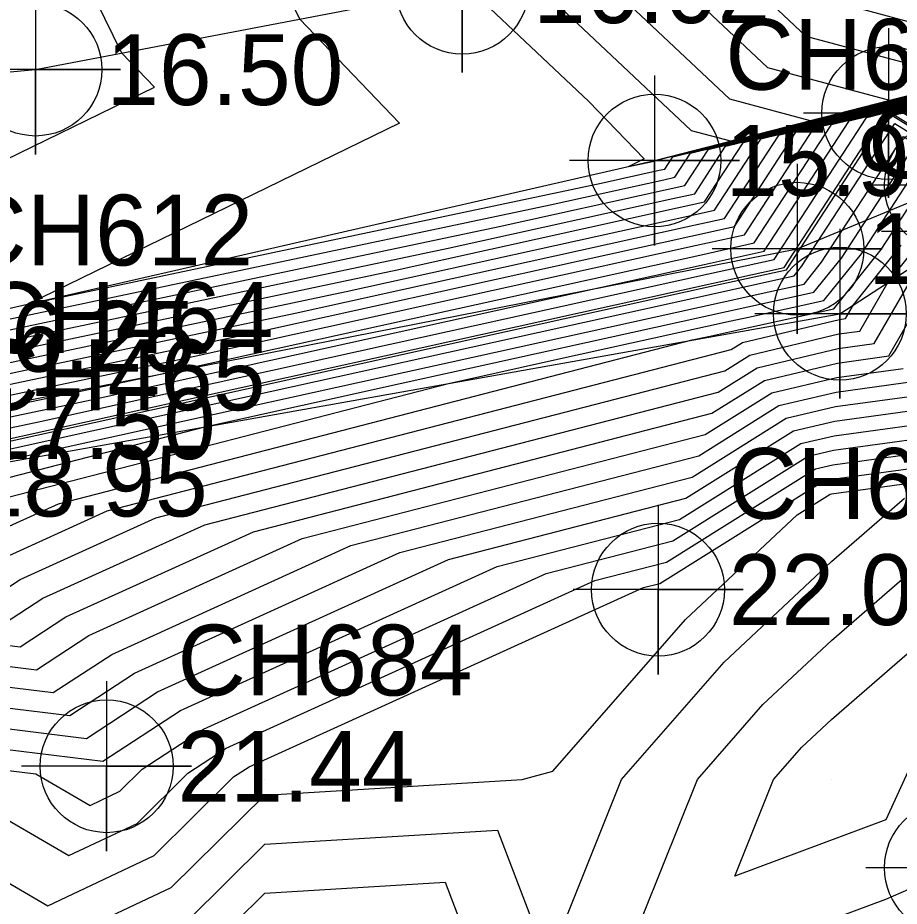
# Model space of a CAD drawing. Extents: x 2531902 to 2533249, y 715219 to 716099.
# Drawn here: x 2532801.29 to 2532832.39, y 715605.53 to 715636.9 of the extents above; entities that cross this region are included whole.
import ezdxf

# ---------------------------------------------------------------- set-up
doc = ezdxf.new("R2010")
doc.units = 0
for name, color, linetype in [('DTM Contours Major', 7, 'Continuous'), ('DTM Contours Minor', 7, 'Continuous'), ('Exist DTM Breakline', 7, 'Continuous'), ('Exist DTM Breakline Cogo Elevation', 7, 'Continuous'), ('Exist DTM Breakline Cogo Number', 7, 'Continuous'), ('Exist DTM Breakline Cogo Point CELL', 7, 'Continuous'), ('Exist DTM Breakline Underwater', 7, 'Continuous'), ('Exist DTM Breakline Underwater Cogo Elevation', 7, 'Continuous'), ('Exist DTM Breakline Underwater Cogo Number', 7, 'Continuous'), ('Exist DTM Breakline Underwater Cogo Point CELL', 7, 'Continuous'), ('Exist DTM Drainline', 7, 'Continuous'), ('Exist DTM Drainline Cogo Elevation', 7, 'Continuous'), ('Exist DTM Drainline Cogo Point CELL', 7, 'Continuous'), ('Exist DTM QL2 LIDAR Elevation Point', 7, 'Continuous'), ('Exist DTM Regular Point CELL', 7, 'Continuous'), ('Exist DTM Regular Point Cogo Elevation', 7, 'Continuous'), ('Exist DTM Regular Point Cogo Number', 7, 'Continuous'), ('Exist DTM Spot Elevation CELL', 7, 'Continuous'), ('Exist Hydro Stream or Body of Water', 7, 'Continuous'), ('Scratch_Level_2', 7, 'Continuous')]:
    doc.layers.add(name, color=color, linetype=linetype)

msp = doc.modelspace()

# ---------------------------------------------------------------- linework, layer by layer
at = {"layer": 'DTM Contours Major'}
for points in [[(2532855.566, 715634.305), (2532855.158, 715634.439), (2532837.18, 715635.559), (2532830.448, 715637.364), (2532826.67, 715640.927), (2532836.514, 715650.634), (2532837.135, 715650.81), (2532837.488, 715650.986), (2532840.375, 715651.464), (2532863.059, 715654.408), (2532864.695, 715654.979), (2532865.513, 715654.044), (2532865.707, 715653.974), (2532865.9, 715653.922), (2532866.279, 715653.697), (2532868.222, 715652.794), (2532871.592, 715651.227), (2532884.768, 715642.07), (2532887.226, 715640.345)], [(2532817.128, 715638.01), (2532821.44, 715633.942), (2532823.39, 715631.913), (2532822.855, 715631.652), (2532823.68, 715631.826), (2532823.763, 715631.845), (2532823.772, 715631.846), (2532823.783, 715631.864), (2532823.783, 715631.864), (2532835.752, 715634.822), (2532835.755, 715634.82), (2532836.696, 715634.236), (2532839.231, 715634.075), (2532839.687, 715634.047), (2532853.186, 715633.24), (2532854.851, 715632.85), (2532855.116, 715632.593), (2532856.394, 715632.04), (2532875.724, 715623.687), (2532877.133, 715623.117), (2532877.381, 715623.013)], [(2532780.658, 715624.297), (2532785.254, 715624.315), (2532796.252, 715624.232), (2532796.808, 715624.228), (2532797.67, 715624.41), (2532814.677, 715628), (2532824.557, 715630.182), (2532825.526, 715630.396), (2532826.886, 715632.485), (2532826.893, 715632.496), (2532834.338, 715634.336), (2532834.344, 715634.332), (2532836.264, 715633.141), (2532841.438, 715632.811), (2532842.37, 715632.755), (2532850.775, 715632.253), (2532854.159, 715631.46), (2532854.698, 715630.937), (2532857.296, 715629.814), (2532869.332, 715624.613), (2532876.125, 715621.862)], [(2532779.8, 715622.335), (2532791.34, 715622.379), (2532795.673, 715622.346), (2532796.969, 715622.337), (2532798.973, 715622.76), (2532805.673, 715624.174), (2532825.351, 715628.52), (2532827.279, 715628.946), (2532829.988, 715633.107), (2532830.002, 715633.128), (2532832.925, 715633.85), (2532832.934, 715633.844), (2532835.832, 715632.046), (2532843.646, 715631.547), (2532845.053, 715631.463), (2532848.364, 715631.265), (2532853.468, 715630.069), (2532854.281, 715629.281), (2532858.198, 715627.588), (2532862.939, 715625.539), (2532874.082, 715621.026)], [(2532799.281, 715620.925), (2532809.342, 715623.147), (2532826.144, 715626.858), (2532827.791, 715627.222), (2532829.033, 715627.496), (2532829.65, 715628.266), (2532832.541, 715632.706), (2532835.401, 715630.951), (2532843.083, 715630.461), (2532845.853, 715630.284), (2532845.953, 715630.278), (2532848.654, 715629.645), (2532851.949, 715628.873)], [(2532800.195, 715616.299), (2532801.367, 715617.066), (2532806.16, 715619.245), (2532826.233, 715624.435), (2532827.118, 715624.988), (2532830.265, 715625.734), (2532831.006, 715625.836), (2532831.995, 715627.553), (2532833.167, 715629.015), (2532834.073, 715630.406), (2532834.969, 715629.856), (2532837.376, 715629.703), (2532838.311, 715629.643), (2532844.38, 715627.796), (2532846.782, 715627.502), (2532848.762, 715627.14), (2532851.528, 715626.884), (2532852.528, 715624.384), (2532852.557, 715624.369), (2532852.562, 715624.367), (2532852.677, 715624.314), (2532852.677, 715624.314), (2532853.484, 715623.945)], [(2532800, 715606.901), (2532802.341, 715605.542), (2532806.1, 715607.317), (2532808.904, 715610.092), (2532809.451, 715610.45), (2532823.372, 715616.778), (2532823.948, 715616.927), (2532829.697, 715620.524), (2532830.028, 715620.603), (2532836.084, 715621.433), (2532836.933, 715622.907), (2532839.276, 715623.768), (2532841.113, 715623.097), (2532841.357, 715623.165), (2532842.015, 715622.823), (2532845.436, 715622.937), (2532846.745, 715624.019), (2532847.004, 715624.234), (2532848.214, 715624.643)], [(2532799.253, 715612.737), (2532803.121, 715612.261), (2532805.409, 715613.758), (2532814.766, 715618.012), (2532825.091, 715620.681), (2532828.408, 715622.756), (2532830.146, 715623.168), (2532833.545, 715623.635)]]:
    msp.add_lwpolyline(points, dxfattribs=at)
at = {"layer": 'DTM Contours Minor'}
for points in [[(2532824.761, 715640.344), (2532829.098, 715636.253), (2532834.857, 715634.71), (2532836.883, 715635.21), (2532836.884, 715635.21), (2532837.041, 715635.113), (2532837.465, 715635.085), (2532837.541, 715635.081), (2532855.115, 715634.03), (2532855.404, 715633.962), (2532855.45, 715633.917), (2532855.673, 715633.821), (2532860.659, 715631.667), (2532877.849, 715625.565), (2532891.612, 715623.539), (2532903.717, 715615.754)], [(2532806.116, 715634.45), (2532804.96, 715635.654), (2532802.84, 715639.981), (2532796.403, 715634.562), (2532799.88, 715631.408), (2532806.116, 715634.45)], [(2532809.568, 715640.234), (2532811.222, 715636.857), (2532814.753, 715633.181), (2532801.65, 715626.79), (2532821.879, 715631.061), (2532823.922, 715631.512), (2532824.122, 715631.556), (2532824.404, 715631.988), (2532824.405, 715631.991), (2532835.469, 715634.724), (2532835.473, 715634.722), (2532836.609, 715634.017), (2532839.672, 715633.822), (2532840.224, 715633.789), (2532852.704, 715633.043), (2532854.713, 715632.572), (2532855.033, 715632.261), (2532856.575, 715631.595), (2532874.446, 715623.872), (2532876.969, 715622.851), (2532878.852, 715622.065), (2532899.232, 715613.375)], [(2532822.853, 715639.76), (2532827.748, 715635.143), (2532832.052, 715633.989), (2532836.6, 715635.113), (2532836.601, 715635.113), (2532836.955, 715634.894), (2532837.906, 715634.833), (2532838.078, 715634.822), (2532854.632, 715633.833), (2532855.266, 715633.684), (2532855.367, 715633.586), (2532855.853, 715633.376), (2532866.757, 715628.664), (2532877.663, 715624.793), (2532886.395, 715623.508), (2532901.833, 715613.579)], [(2532820.944, 715639.177), (2532826.399, 715634.032), (2532829.247, 715633.269), (2532836.318, 715635.016), (2532836.319, 715635.015), (2532836.868, 715634.675), (2532838.348, 715634.58), (2532838.614, 715634.564), (2532854.15, 715633.635), (2532855.128, 715633.406), (2532855.283, 715633.255), (2532856.034, 715632.931), (2532872.855, 715625.662), (2532877.477, 715624.021), (2532881.178, 715623.476), (2532887.721, 715619.268), (2532902.221, 715613.085)], [(2532819.036, 715638.593), (2532825.049, 715632.922), (2532826.442, 715632.549), (2532836.035, 715634.919), (2532836.037, 715634.917), (2532836.782, 715634.455), (2532838.789, 715634.327), (2532839.151, 715634.306), (2532853.668, 715633.438), (2532854.989, 715633.128), (2532855.2, 715632.924), (2532856.214, 715632.486), (2532877.003, 715623.502), (2532877.297, 715623.383), (2532877.517, 715623.291), (2532901.224, 715613.182)], [(2532796.887, 715625.399), (2532820.079, 715630.296), (2532824.081, 715631.18), (2532824.473, 715631.266), (2532825.024, 715632.113), (2532825.027, 715632.117), (2532835.187, 715634.627), (2532835.191, 715634.625), (2532836.523, 715633.798), (2532840.114, 715633.569), (2532840.76, 715633.53), (2532852.221, 715632.845), (2532854.574, 715632.294), (2532854.949, 715631.93), (2532856.755, 715631.15), (2532873.167, 715624.058), (2532876.804, 715622.584), (2532879.519, 715621.452), (2532898.235, 715613.471)], [(2532797.148, 715625.069), (2532818.278, 715629.531), (2532824.24, 715630.847), (2532824.824, 715630.976), (2532825.645, 715632.237), (2532825.649, 715632.243), (2532834.904, 715634.53), (2532834.909, 715634.527), (2532836.437, 715633.579), (2532840.555, 715633.316), (2532841.297, 715633.272), (2532851.739, 715632.648), (2532854.436, 715632.016), (2532854.866, 715631.599), (2532856.935, 715630.705), (2532871.889, 715624.243), (2532876.64, 715622.318), (2532880.187, 715620.839), (2532897.239, 715613.567)], [(2532797.409, 715624.739), (2532816.477, 715628.766), (2532824.398, 715630.515), (2532825.175, 715630.686), (2532826.265, 715632.361), (2532826.271, 715632.37), (2532834.621, 715634.433), (2532834.627, 715634.43), (2532836.35, 715633.36), (2532840.997, 715633.064), (2532841.834, 715633.014), (2532851.257, 715632.45), (2532854.298, 715631.738), (2532854.782, 715631.268), (2532857.116, 715630.259), (2532870.61, 715624.428), (2532876.476, 715622.052), (2532880.854, 715620.226), (2532896.243, 715613.664)], [(2532797.93, 715624.08), (2532812.876, 715627.235), (2532824.716, 715629.85), (2532825.876, 715630.106), (2532827.506, 715632.61), (2532827.514, 715632.622), (2532834.056, 715634.239), (2532834.062, 715634.234), (2532836.178, 715632.922), (2532841.88, 715632.558), (2532842.907, 715632.497), (2532850.292, 715632.055), (2532854.021, 715631.182), (2532854.615, 715630.605), (2532857.476, 715629.369), (2532868.053, 715624.798), (2532876.147, 715621.52), (2532882.189, 715619), (2532894.25, 715613.857), (2532896.299, 715612.983)], [(2532798.191, 715623.75), (2532811.075, 715626.47), (2532824.874, 715629.517), (2532826.227, 715629.816), (2532828.127, 715632.734), (2532828.136, 715632.749), (2532833.773, 715634.141), (2532833.78, 715634.137), (2532836.091, 715632.703), (2532842.321, 715632.306), (2532843.443, 715632.238), (2532849.81, 715631.858), (2532853.883, 715630.903), (2532854.531, 715630.274), (2532857.657, 715628.924), (2532866.775, 715624.983), (2532875.983, 715621.254), (2532882.856, 715618.387), (2532893.254, 715613.953), (2532895.528, 715612.984)], [(2532798.452, 715623.42), (2532809.275, 715625.705), (2532825.033, 715629.185), (2532826.578, 715629.526), (2532828.747, 715632.858), (2532828.758, 715632.875), (2532833.49, 715634.044), (2532833.498, 715634.039), (2532836.005, 715632.484), (2532842.763, 715632.053), (2532843.98, 715631.98), (2532849.328, 715631.66), (2532853.744, 715630.625), (2532854.448, 715629.943), (2532857.837, 715628.478), (2532865.496, 715625.169), (2532875.819, 715620.988), (2532883.524, 715617.774), (2532892.258, 715614.05), (2532894.757, 715612.984)], [(2532798.713, 715623.09), (2532807.474, 715624.94), (2532825.192, 715628.853), (2532826.929, 715629.236), (2532829.368, 715632.983), (2532829.38, 715633.001), (2532833.207, 715633.947), (2532833.216, 715633.942), (2532835.919, 715632.265), (2532843.204, 715631.8), (2532844.516, 715631.722), (2532848.846, 715631.463), (2532853.606, 715630.347), (2532854.364, 715629.612), (2532858.017, 715628.033), (2532864.218, 715625.354), (2532875.654, 715620.722), (2532884.191, 715617.161), (2532891.261, 715614.146), (2532893.986, 715612.984), (2532906.958, 715607.97)], [(2532799.234, 715622.43), (2532803.873, 715623.409), (2532825.509, 715628.188), (2532827.63, 715628.656), (2532830.609, 715633.231), (2532830.624, 715633.254), (2532832.642, 715633.753), (2532832.652, 715633.747), (2532835.746, 715631.827), (2532844.087, 715631.295), (2532845.589, 715631.205), (2532847.881, 715631.068), (2532853.329, 715629.791), (2532854.197, 715628.949), (2532858.378, 715627.142), (2532861.661, 715625.724), (2532875.326, 715620.19), (2532885.526, 715615.935), (2532889.269, 715614.339), (2532892.443, 715612.985), (2532907.559, 715607.142)], [(2532799.495, 715622.1), (2532802.072, 715622.644), (2532825.668, 715627.855), (2532827.981, 715628.366), (2532831.229, 715633.355), (2532831.246, 715633.38), (2532832.359, 715633.655), (2532832.37, 715633.649), (2532835.66, 715631.608), (2532844.529, 715631.042), (2532846.126, 715630.946), (2532847.399, 715630.87), (2532853.191, 715629.513), (2532854.113, 715628.618), (2532858.559, 715626.697), (2532860.382, 715625.909), (2532875.161, 715619.923), (2532886.193, 715615.322), (2532888.273, 715614.436), (2532891.672, 715612.986), (2532907.86, 715606.728)], [(2532800.271, 715621.879), (2532825.827, 715627.523), (2532828.332, 715628.076), (2532831.85, 715633.48), (2532831.868, 715633.507), (2532832.077, 715633.558), (2532832.088, 715633.551), (2532835.573, 715631.389), (2532844.97, 715630.789), (2532846.662, 715630.688), (2532846.917, 715630.673), (2532853.053, 715629.235), (2532854.03, 715628.287), (2532858.739, 715626.252), (2532859.104, 715626.094), (2532874.997, 715619.657), (2532886.86, 715614.709), (2532887.276, 715614.532), (2532890.901, 715612.986), (2532908.16, 715606.315)], [(2532798.47, 715621.114), (2532803.901, 715622.313), (2532825.985, 715627.19), (2532828.15, 715627.668), (2532828.683, 715627.786), (2532828.947, 715628.116), (2532832.235, 715633.166), (2532835.487, 715631.17), (2532844.225, 715630.612), (2532845.412, 715630.536), (2532846.435, 715630.475), (2532847.592, 715630.204), (2532852.914, 715628.957), (2532853.762, 715628.135), (2532853.946, 715627.956), (2532857.825, 715626.28), (2532860.626, 715625.145), (2532874.833, 715619.391), (2532885.437, 715614.968), (2532887.528, 715614.096), (2532890.129, 715612.987), (2532894.423, 715611.327), (2532908.46, 715605.901)], [(2532799.275, 715620.232), (2532807.884, 715622.457), (2532814.782, 715623.981), (2532826.303, 715626.525), (2532827.432, 715626.775), (2532829.384, 715627.206), (2532830.354, 715628.415), (2532832.848, 715632.246)], [(2532800.996, 715619.985), (2532816.486, 715623.99), (2532820.222, 715624.815), (2532826.462, 715626.193), (2532827.073, 715626.328), (2532829.735, 715626.916), (2532831.057, 715628.565), (2532833.154, 715631.786)], [(2532799.75, 715618.389), (2532802.717, 715619.738), (2532825.089, 715625.522), (2532825.663, 715625.649), (2532826.62, 715625.86), (2532826.714, 715625.881), (2532830.086, 715626.626), (2532831.761, 715628.715), (2532833.46, 715631.326)], [(2532798.629, 715615.021), (2532801.366, 715614.684), (2532802.983, 715615.743), (2532809.602, 715618.752), (2532825.776, 715622.933), (2532827.634, 715624.095), (2532830.218, 715624.708), (2532832.022, 715624.956), (2532834.429, 715629.134)], [(2532800.558, 715617.728), (2532804.439, 715619.492), (2532826.462, 715625.185), (2532826.86, 715625.435), (2532830.289, 715626.248), (2532830.498, 715626.276), (2532830.778, 715626.762), (2532832.464, 715628.865)], [(2532800.78, 715615.492), (2532802.175, 715616.405), (2532807.881, 715618.998), (2532826.005, 715623.684), (2532827.376, 715624.542), (2532830.241, 715625.221), (2532831.514, 715625.396), (2532833.212, 715628.343)], [(2532798.837, 715614.26), (2532801.951, 715613.877), (2532803.792, 715615.081), (2532811.324, 715618.505), (2532825.548, 715622.182), (2532827.892, 715623.649), (2532830.194, 715624.195), (2532832.53, 715624.515)], [(2532799.045, 715613.498), (2532802.536, 715613.069), (2532804.6, 715614.42), (2532813.045, 715618.258), (2532825.319, 715621.432), (2532828.15, 715623.203), (2532830.17, 715623.682), (2532833.037, 715624.075)], [(2532799.46, 715611.976), (2532803.707, 715611.454), (2532806.217, 715613.096), (2532816.487, 715617.765), (2532824.862, 715619.93), (2532828.666, 715622.31), (2532830.123, 715622.655), (2532834.053, 715623.194)], [(2532799.668, 715611.215), (2532804.292, 715610.646), (2532807.025, 715612.435), (2532818.208, 715617.518), (2532824.634, 715619.179), (2532828.923, 715621.863), (2532830.099, 715622.142), (2532834.561, 715622.754)], [(2532799.876, 715610.453), (2532801.917, 715610.202), (2532803.839, 715609.087), (2532804.892, 715609.584), (2532805.677, 715610.362), (2532807.834, 715611.773), (2532819.93, 715617.271), (2532824.405, 715618.429), (2532829.181, 715621.417), (2532830.075, 715621.629), (2532835.068, 715622.314)], [(2532800, 715609.108), (2532803.09, 715607.315), (2532805.496, 715608.451), (2532807.291, 715610.227), (2532808.642, 715611.111), (2532821.651, 715617.025), (2532824.177, 715617.678), (2532829.439, 715620.971), (2532830.052, 715621.116), (2532835.576, 715621.874)], [(2532800, 715604.694), (2532801.593, 715603.77), (2532806.704, 715606.184), (2532810, 715609.445), (2532819.083, 715610), (2532820.17, 715610.294), (2532824.846, 715615.648), (2532828.788, 715619.347), (2532829.955, 715620.078), (2532830.004, 715620.089), (2532836.592, 715620.993)], [(2532800.844, 715601.998), (2532807.309, 715605.05), (2532810, 715607.714), (2532818.215, 715608.215), (2532820, 715603.529), (2532822.594, 715610), (2532826.216, 715614.147), (2532830, 715617.698), (2532832.579, 715619.933)], [(2532800.095, 715600.225), (2532807.913, 715603.916), (2532810, 715605.982), (2532816.371, 715606.371), (2532818.797, 715600), (2532819.058, 715599.058), (2532815.866, 715592.033), (2532814.834, 715586.723), (2532812.107, 715581.236), (2532816.768, 715573.416), (2532819.153, 715582.143), (2532823.23, 715586.063), (2532828.765, 715597.019), (2532834.068, 715606.71), (2532831.907, 715605.766), (2532822.113, 715602.113), (2532825.275, 715610), (2532827.585, 715612.646), (2532830, 715614.912), (2532835.701, 715619.851)], [(2532828.955, 715611.145), (2532830, 715612.125), (2532835.886, 715617.224), (2532831.923, 715608.577), (2532826.588, 715606.588), (2532827.956, 715610), (2532828.955, 715611.145)]]:
    msp.add_lwpolyline(points, dxfattribs=at)
at = {"layer": 'Exist DTM Breakline'}
msp.add_lwpolyline([(2532713.668, 715632.91), (2532738.883, 715624.395), (2532759.246, 715620.539), (2532773.868, 715619.638), (2532797.122, 715620.541), (2532830.298, 715626.45), (2532834.772, 715629.357), (2532845.901, 715630.257), (2532852.301, 715627.724), (2532853.675, 715626.881), (2532873.942, 715617.949), (2532888.735, 715612.988), (2532909.367, 715604.653), (2532924.285, 715597.984), (2532944.343, 715591.433), (2532962.6, 715582.573), (2532991.856, 715569.195), (2533016.156, 715554.384)], dxfattribs=at)
at = {"layer": 'Exist DTM Breakline Cogo Point CELL'}
for points in [[(2532834.22, 715633.983), (2532834.22, 715627.983), (2532834.22, 715630.983), (2532837.22, 715630.983), (2532831.22, 715630.983)], [(2532834.772, 715632.357), (2532834.772, 715626.357), (2532834.772, 715629.357), (2532837.772, 715629.357), (2532831.772, 715629.357)], [(2532828.795, 715631.744), (2532828.795, 715625.744), (2532828.795, 715628.744), (2532831.795, 715628.744), (2532825.795, 715628.744)], [(2532830.298, 715629.45), (2532830.298, 715623.45), (2532830.298, 715626.45), (2532833.298, 715626.45), (2532827.298, 715626.45)], [(2532834.214, 715609.883), (2532834.214, 715603.883), (2532834.214, 715606.883), (2532837.214, 715606.883), (2532831.214, 715606.883)]]:
    msp.add_lwpolyline(points, dxfattribs=at)
for centre in [(2532834.22, 715630.983), (2532828.795, 715628.744), (2532830.298, 715626.45), (2532834.214, 715606.883)]:
    msp.add_circle(centre, 2.344, dxfattribs=at)
at = {"layer": 'Exist DTM Breakline Underwater'}
msp.add_lwpolyline([(2532642.404, 715750.56), (2532658.799, 715717.787), (2532669.356, 715695.376), (2532679.885, 715666.767), (2532697.228, 715643.446), (2532713.346, 715638.817), (2532732.829, 715632.464), (2532756.843, 715626.148), (2532779.072, 715626.28), (2532796.688, 715625.652), (2532823.757, 715631.859), (2532837.11, 715635.289), (2532855.521, 715634.196), (2532877.341, 715623.453), (2532903.322, 715612.979), (2532923.748, 715606.844), (2532938.002, 715599.697), (2532947.164, 715595.611), (2532973.382, 715584.595), (2532998.348, 715572.794), (2533019.077, 715559.415)], dxfattribs=at)
at = {"layer": 'Exist DTM Breakline Underwater Cogo Point CELL'}
for points in [[(2532832.011, 715636.536), (2532832.011, 715630.536), (2532832.011, 715633.536), (2532835.011, 715633.536), (2532829.011, 715633.536)], [(2532823.757, 715634.859), (2532823.757, 715628.859), (2532823.757, 715631.859), (2532826.757, 715631.859), (2532820.757, 715631.859)]]:
    msp.add_lwpolyline(points, dxfattribs=at)
for centre in [(2532832.011, 715633.536), (2532823.757, 715631.859)]:
    msp.add_circle(centre, 2.344, dxfattribs=at)
at = {"layer": 'Exist DTM Drainline'}
msp.add_lwpolyline([(2532712.089, 715642.317), (2532734.218, 715637.287), (2532753.576, 715632.211), (2532781.659, 715633.208), (2532801.91, 715635.068), (2532816.971, 715637.962), (2532839.573, 715644.872), (2532859.48, 715643.736), (2532879.315, 715631.66), (2532904.837, 715623.619), (2532925.407, 715612.713), (2532951.291, 715602.124), (2532975.159, 715591.05), (2532999.274, 715579.213), (2533023.429, 715565.909)], dxfattribs=at)
at = {"layer": 'Exist DTM Drainline Cogo Point CELL'}
for points in [[(2532816.971, 715640.962), (2532816.971, 715634.962), (2532816.971, 715637.962), (2532819.971, 715637.962), (2532813.971, 715637.962)], [(2532801.91, 715638.068), (2532801.91, 715632.068), (2532801.91, 715635.068), (2532804.91, 715635.068), (2532798.91, 715635.068)]]:
    msp.add_lwpolyline(points, dxfattribs=at)
for centre in [(2532816.971, 715637.962), (2532801.91, 715635.068)]:
    msp.add_circle(centre, 2.344, dxfattribs=at)
at = {"layer": 'Exist DTM QL2 LIDAR Elevation Point'}
for p, q in [((2532830, 715620), (2532830, 715620)), ((2532810, 715610), (2532810, 715610)), ((2532820, 715610), (2532820, 715610)), ((2532830, 715610), (2532830, 715610))]:
    msp.add_line(p, q, dxfattribs=at)
at = {"layer": 'Exist DTM Regular Point CELL'}
for points in [[(2532823.881, 715619.705), (2532823.881, 715613.705), (2532823.881, 715616.705), (2532826.881, 715616.705), (2532820.881, 715616.705)], [(2532804.422, 715613.467), (2532804.422, 715607.467), (2532804.422, 715610.467), (2532807.422, 715610.467), (2532801.422, 715610.467)]]:
    msp.add_lwpolyline(points, dxfattribs=at)
for centre in [(2532823.881, 715616.705), (2532804.422, 715610.467)]:
    msp.add_circle(centre, 2.344, dxfattribs=at)
at = {"layer": 'Exist DTM Spot Elevation CELL'}
msp.add_lwpolyline([(2532832.011, 715636.536), (2532832.011, 715630.536), (2532832.011, 715633.536), (2532835.011, 715633.536), (2532829.011, 715633.536)], dxfattribs=at)
at = {"layer": 'Exist Hydro Stream or Body of Water'}
msp.add_lwpolyline([(2532799.821, 715621.688), (2532825.866, 715627.44), (2532828.419, 715628.003), (2532832.005, 715633.511), (2532832.017, 715633.527), (2532835.552, 715631.335), (2532845.081, 715630.726), (2532846.796, 715630.623), (2532853.018, 715629.166), (2532854.009, 715628.204), (2532858.784, 715626.141), (2532874.956, 715619.591), (2532887.027, 715614.556), (2532890.708, 715612.987), (2532908.235, 715606.211), (2532911.538, 715604.984), (2532924.18, 715599.711), (2532927.478, 715598.382), (2532943.534, 715592.488), (2532944.699, 715591.96), (2532959.408, 715585.269), (2532965.064, 715583.035), (2532986.283, 715573.26)], dxfattribs=at)
at = {"layer": 'Scratch_Level_2'}
msp.add_lwpolyline([(2532714.664, 715634.736), (2532739.321, 715626.311), (2532759.871, 715623.13), (2532773.772, 715622.161), (2532797.407, 715622.564), (2532828.795, 715628.744), (2532834.22, 715630.983), (2532845.975, 715632.207), (2532853.028, 715629.31), (2532854.542, 715628.512), (2532875.028, 715620.214), (2532888.893, 715614.569), (2532909.676, 715606.722), (2532925.335, 715600.738), (2532945.352, 715592.461), (2532962.769, 715583.896), (2532993.283, 715570.726), (2533017.454, 715556.427)], dxfattribs=at)

# ---------------------------------------------------------------- texts
at = {"layer": 'Exist DTM Breakline Cogo Elevation'}
for s, p in [('17.19', (2532831.295, 715627.494)), ('17.50', (2532799.907, 715621.314)), ('18.95', (2532799.622, 715619.291))]:
    msp.add_text(s, height=2.5, dxfattribs=at).set_placement(p)
at = {"layer": 'Exist DTM Breakline Cogo Number'}
for s, p in [('CH466', (2532831.295, 715631.244)), ('CH464', (2532799.907, 715625.064)), ('CH465', (2532799.622, 715623.041))]:
    msp.add_text(s, height=2.5, dxfattribs=at).set_placement(p)
at = {"layer": 'Exist DTM Breakline Underwater Cogo Elevation'}
for s, p in [('15.99', (2532826.257, 715630.609)), ('16.25', (2532799.188, 715624.402))]:
    msp.add_text(s, height=2.5, dxfattribs=at).set_placement(p)
at = {"layer": 'Exist DTM Breakline Underwater Cogo Number'}
for s, p in [('CH617', (2532826.257, 715634.359)), ('CH612', (2532799.188, 715628.152))]:
    msp.add_text(s, height=2.5, dxfattribs=at).set_placement(p)
at = {"layer": 'Exist DTM Drainline Cogo Elevation'}
for s, p in [('16.02', (2532819.471, 715636.712)), ('16.50', (2532804.41, 715633.818))]:
    msp.add_text(s, height=2.5, dxfattribs=at).set_placement(p)
at = {"layer": 'Exist DTM Regular Point Cogo Elevation'}
for s, p in [('22.06', (2532826.381, 715615.455)), ('21.44', (2532806.922, 715609.217))]:
    msp.add_text(s, height=2.5, dxfattribs=at).set_placement(p)
at = {"layer": 'Exist DTM Regular Point Cogo Number'}
for s, p in [('CH685', (2532826.381, 715619.205)), ('CH684', (2532806.922, 715612.967))]:
    msp.add_text(s, height=2.5, dxfattribs=at).set_placement(p)

doc.saveas('drawing.dxf')
